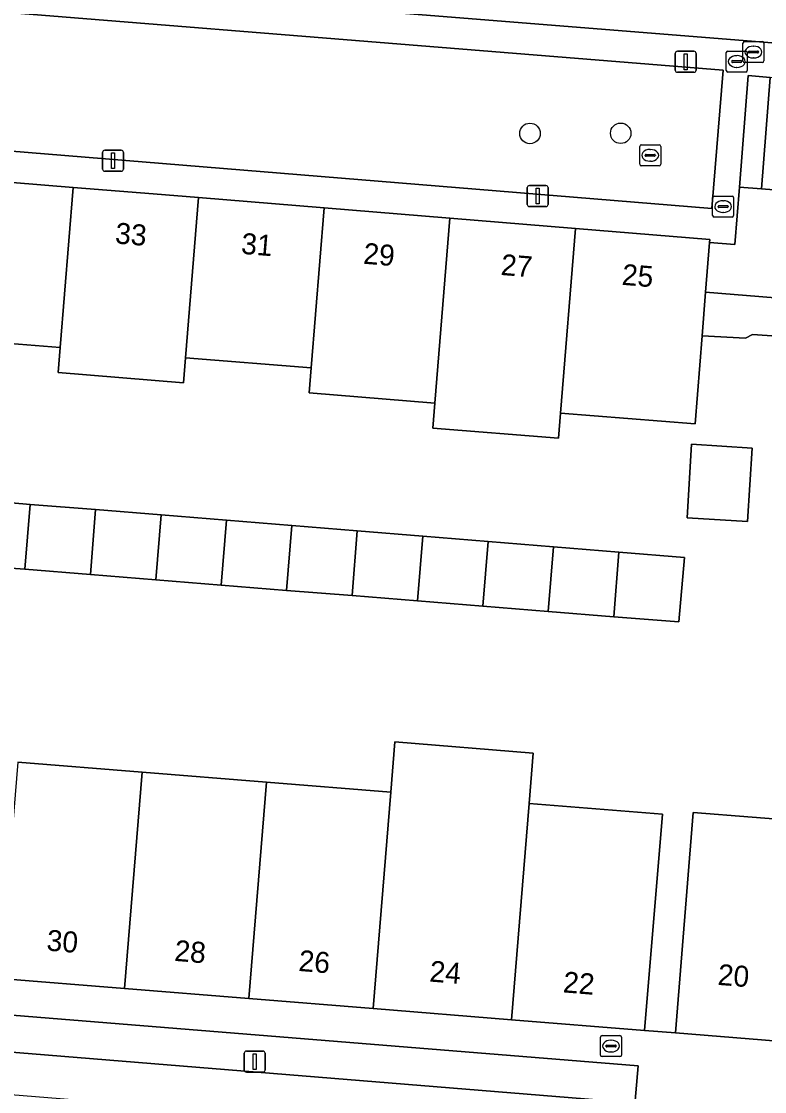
# Model space of a CAD drawing. Extents: x 159960 to 160866, y 382700 to 383354.
# Drawn here: x 160478.3 to 160513.7, y 383204.9 to 383255.9 of the extents above; entities that cross this region are included whole.
import ezdxf

# ---------------------------------------------------------------- set-up
doc = ezdxf.new("R2010")
doc.units = 0
for name, color, linetype in [('IMGEO_Boom', 7, 'Continuous'), ('IMGEO_Erf', 7, 'Continuous'), ('IMGEO_Groenvoorziening', 7, 'Continuous'), ('IMGEO_Kolk', 7, 'Continuous'), ('IMGEO_Lichtmast', 7, 'Continuous'), ('IMGEO_Pand', 7, 'Continuous'), ('IMGEO_Pand_nummerreeks', 7, 'Continuous'), ('IMGEO_Parkeervlak_open', 7, 'Continuous'), ('IMGEO_Rijbaan_lokaal_open', 7, 'Continuous'), ('IMGEO_Rioolput', 7, 'Continuous'), ('IMGEO_Voetpad_open', 7, 'Continuous')]:
    doc.layers.add(name, color=color, linetype=linetype)

msp = doc.modelspace()

# ---------------------------------------------------------------- linework, layer by layer
at = {"layer": 'IMGEO_Boom'}
for centre in [(160502.573, 383250.543), (160506.896, 383250.551)]:
    msp.add_circle(centre, 0.489, dxfattribs=at)
at = {"layer": 'IMGEO_Erf'}
for points in [[(160516.178, 383240.75), (160513.174, 383240.964), (160512.845, 383240.794), (160510.775, 383240.897), (160510.438, 383236.698), (160504.032, 383237.213), (160503.936, 383236.018), (160497.95, 383236.499), (160498.046, 383237.69), (160492.054, 383238.176), (160492.151, 383239.375), (160486.167, 383239.856), (160486.072, 383238.666), (160480.096, 383239.146), (160480.192, 383240.336), (160474.213, 383240.817)], [(160476.963, 383233.011), (160478.763, 383232.867), (160481.88, 383232.614), (160484.996, 383232.362), (160488.113, 383232.109), (160491.229, 383231.856), (160494.345, 383231.604), (160497.462, 383231.351), (160500.578, 383231.099), (160503.694, 383230.846), (160506.811, 383230.594), (160509.927, 383230.341), (160509.667, 383227.264), (160506.561, 383227.514), (160503.445, 383227.765), (160500.328, 383228.015), (160497.212, 383228.266), (160494.095, 383228.517), (160490.979, 383228.768), (160487.862, 383229.019), (160484.746, 383229.269), (160481.629, 383229.52), (160478.515, 383229.771), (160476.714, 383229.911)], [(160478.174, 383220.586), (160484.095, 383220.106), (160490.017, 383219.627), (160495.937, 383219.147), (160496.131, 383221.542), (160502.723, 383221.016), (160502.529, 383218.613), (160508.894, 383218.097), (160508.025, 383207.791), (160509.502, 383207.686), (160510.342, 383218.181), (160515.974, 383217.743)]]:
    msp.add_lwpolyline(points, dxfattribs=at)
msp.add_lwpolyline([(160512.934, 383232.043), (160510.065, 383232.229), (160510.261, 383235.728), (160513.161, 383235.541)], close=True, dxfattribs=at)
at = {"layer": 'IMGEO_Groenvoorziening'}
for points in [[(160511.782, 383253.559), (160463.344, 383257.475), (160462.759, 383250.932), (160511.244, 383246.974)], [(160514.016, 383253.215), (160512.972, 383253.301), (160512.553, 383247.99), (160513.602, 383247.904)]]:
    msp.add_lwpolyline(points, close=True, dxfattribs=at)
at = {"layer": 'IMGEO_Kolk'}
for p, q in [((160507.802, 383249.074), (160507.802, 383249.926)), ((160507.877, 383250), (160508.729, 383250)), ((160508.29, 383249.78), (160508.315, 383249.78)), ((160508.803, 383249.926), (160508.803, 383249.074)), ((160508.061, 383249.494), (160508.061, 383249.506)), ((160508.499, 383249.457), (160508.101, 383249.457)), ((160508.104, 383249.543), (160508.502, 383249.543)), ((160508.313, 383249.22), (160508.288, 383249.22)), ((160508.545, 383249.506), (160508.545, 383249.494)), ((160508.729, 383249), (160507.877, 383249))]:
    msp.add_line(p, q, dxfattribs=at)
for points in [[(160507.802, 383249.074), (160507.802, 383249.926)], [(160507.877, 383250), (160508.729, 383250)], [(160508.803, 383249.926), (160508.803, 383249.074)], [(160508.729, 383249), (160507.877, 383249)]]:
    msp.add_lwpolyline(points, dxfattribs=at)
for centre, radius, start, end in [((160507.879, 383249.924), 0.0765, 91.552, 178.448), ((160507.879, 383249.924), 0.0765, 91.552, 178.448), ((160508.727, 383249.924), 0.0765, 1.552, 88.448), ((160508.727, 383249.924), 0.0765, 1.552, 88.448), ((160508.101, 383249.503), 0.0403, 85.8775, 175.7526), ((160508.098, 383249.493), 0.0366, 178.938, 274.7102), ((160508.502, 383249.5), 0.043, 264.8664, 352.4533), ((160508.506, 383249.505), 0.0386, 1.7309, 96.639), ((160507.879, 383249.076), 0.0765, 181.552, 268.448), ((160507.879, 383249.076), 0.0765, 181.552, 268.448), ((160508.727, 383249.076), 0.0765, 271.552, 358.448), ((160508.727, 383249.076), 0.0765, 271.552, 358.448)]:
    msp.add_arc(centre, radius, start, end, dxfattribs=at)
for centre, major_axis, ratio, start_param, end_param in [((160508.289, 383249.5), (-0.387, 0.002), 0.722429, 4.712389, 7.853982), ((160508.314, 383249.5), (-0.39, 0.002), 0.717154, 1.570796, 4.712389)]:
    msp.add_ellipse(centre, major_axis=major_axis, ratio=ratio, start_param=start_param, end_param=end_param, dxfattribs=at)
at = {"layer": 'IMGEO_Lichtmast'}
for p, q in [((160509.495, 383253.557), (160509.495, 383254.357)), ((160509.495, 383254.357), (160509.495, 383253.557)), ((160509.595, 383254.457), (160510.385, 383254.457)), ((160510.385, 383254.457), (160509.595, 383254.457)), ((160510.485, 383254.357), (160510.485, 383253.557)), ((160510.485, 383253.557), (160510.485, 383254.357)), ((160510.385, 383253.457), (160509.595, 383253.457)), ((160509.595, 383253.457), (160510.385, 383253.457)), ((160482.314, 383249.74), (160483.104, 383249.74)), ((160483.104, 383249.74), (160482.314, 383249.74)), ((160482.214, 383248.84), (160482.214, 383249.64)), ((160482.214, 383249.64), (160482.214, 383248.84)), ((160483.204, 383249.64), (160483.204, 383248.84)), ((160483.204, 383248.84), (160483.204, 383249.64)), ((160483.104, 383248.74), (160482.314, 383248.74)), ((160482.314, 383248.74), (160483.104, 383248.74)), ((160502.443, 383247.16), (160502.443, 383247.96)), ((160502.443, 383247.96), (160502.443, 383247.16)), ((160502.543, 383248.06), (160503.333, 383248.06)), ((160503.333, 383248.06), (160502.543, 383248.06)), ((160503.433, 383247.96), (160503.433, 383247.16)), ((160503.433, 383247.16), (160503.433, 383247.96)), ((160503.333, 383247.06), (160502.543, 383247.06)), ((160502.543, 383247.06), (160503.333, 383247.06)), ((160488.964, 383205.91), (160488.964, 383206.71)), ((160488.964, 383206.71), (160488.964, 383205.91)), ((160489.064, 383206.81), (160489.854, 383206.81)), ((160489.854, 383206.81), (160489.064, 383206.81)), ((160489.954, 383206.71), (160489.954, 383205.91)), ((160489.954, 383205.91), (160489.954, 383206.71)), ((160489.854, 383205.81), (160489.064, 383205.81)), ((160489.064, 383205.81), (160489.854, 383205.81))]:
    msp.add_line(p, q, dxfattribs=at)
for points in [[(160509.915, 383254.332), (160510.065, 383254.332), (160510.065, 383253.582), (160509.915, 383253.582), (160509.915, 383254.332)], [(160482.634, 383249.615), (160482.784, 383249.615), (160482.784, 383248.865), (160482.634, 383248.865), (160482.634, 383249.615)], [(160502.863, 383247.935), (160503.013, 383247.935), (160503.013, 383247.185), (160502.863, 383247.185), (160502.863, 383247.935)], [(160489.384, 383206.685), (160489.534, 383206.685), (160489.534, 383205.935), (160489.384, 383205.935), (160489.384, 383206.685)]]:
    msp.add_lwpolyline(points, dxfattribs=at)
for centre, start, end in [((160509.595, 383254.357), 90, 180), ((160509.595, 383254.357), 90, 180), ((160510.385, 383254.357), 0, 90), ((160510.385, 383254.357), 360, 90), ((160509.595, 383253.557), 180, 270), ((160509.595, 383253.557), 180, 270), ((160510.385, 383253.557), 270, 0), ((160510.385, 383253.557), 270, 0), ((160482.314, 383249.64), 90, 180), ((160482.314, 383249.64), 90, 180), ((160483.104, 383249.64), 0, 90), ((160483.104, 383249.64), 360, 90), ((160482.314, 383248.84), 180, 270), ((160482.314, 383248.84), 180, 270), ((160483.104, 383248.84), 270, 0), ((160483.104, 383248.84), 270, 0), ((160502.543, 383247.96), 90, 180), ((160502.543, 383247.96), 90, 180), ((160503.333, 383247.96), 0, 90), ((160503.333, 383247.96), 360, 90), ((160502.543, 383247.16), 180, 270), ((160502.543, 383247.16), 180, 270), ((160503.333, 383247.16), 270, 0), ((160503.333, 383247.16), 270, 0), ((160489.064, 383206.71), 90, 180), ((160489.064, 383206.71), 90, 180), ((160489.854, 383206.71), 0, 90), ((160489.854, 383206.71), 360, 90), ((160489.064, 383205.91), 180, 270), ((160489.064, 383205.91), 180, 270), ((160489.854, 383205.91), 270, 0), ((160489.854, 383205.91), 270, 0)]:
    msp.add_arc(centre, 0.1, start, end, dxfattribs=at)
at = {"layer": 'IMGEO_Pand'}
for points in [[(160480.808, 383247.972), (160474.826, 383248.46), (160474.213, 383240.817), (160480.192, 383240.336)], [(160486.776, 383247.485), (160484.628, 383247.66), (160480.808, 383247.972), (160480.192, 383240.336), (160480.096, 383239.146), (160486.072, 383238.666), (160486.167, 383239.856)], [(160492.767, 383246.995), (160486.776, 383247.485), (160486.167, 383239.856), (160492.151, 383239.375)], [(160498.757, 383246.506), (160492.767, 383246.995), (160492.151, 383239.375), (160492.054, 383238.176), (160498.046, 383237.69)], [(160504.739, 383246.018), (160498.757, 383246.506), (160498.046, 383237.69), (160497.95, 383236.499), (160503.936, 383236.018), (160504.032, 383237.213)], [(160510.942, 383242.971), (160511.132, 383245.338), (160511.145, 383245.495), (160504.739, 383246.018), (160504.032, 383237.213), (160510.438, 383236.698), (160510.775, 383240.897)], [(160513.161, 383235.541), (160510.261, 383235.728), (160510.065, 383232.229), (160512.934, 383232.043)], [(160478.763, 383232.867), (160476.963, 383233.011), (160476.714, 383229.911), (160478.515, 383229.771)], [(160481.88, 383232.614), (160478.763, 383232.867), (160478.515, 383229.771), (160481.629, 383229.52)], [(160484.996, 383232.362), (160481.88, 383232.614), (160481.629, 383229.52), (160484.746, 383229.269)], [(160488.113, 383232.109), (160484.996, 383232.362), (160484.746, 383229.269), (160487.862, 383229.019)], [(160491.229, 383231.856), (160488.113, 383232.109), (160487.862, 383229.019), (160490.979, 383228.768)], [(160494.345, 383231.604), (160491.229, 383231.856), (160490.979, 383228.768), (160494.095, 383228.517)], [(160497.462, 383231.351), (160494.345, 383231.604), (160494.095, 383228.517), (160497.212, 383228.266)], [(160500.578, 383231.099), (160497.462, 383231.351), (160497.212, 383228.266), (160500.328, 383228.015)], [(160503.694, 383230.846), (160500.578, 383231.099), (160500.328, 383228.015), (160503.445, 383227.765)], [(160506.811, 383230.594), (160503.694, 383230.846), (160503.445, 383227.765), (160506.561, 383227.514)], [(160509.927, 383230.341), (160506.811, 383230.594), (160506.561, 383227.514), (160509.667, 383227.264)], [(160502.529, 383218.613), (160502.723, 383221.016), (160496.131, 383221.542), (160495.937, 383219.147), (160495.102, 383208.838), (160501.697, 383208.304)], [(160484.095, 383220.106), (160478.174, 383220.586), (160477.339, 383210.278), (160483.26, 383209.798)], [(160490.017, 383219.627), (160484.095, 383220.106), (160483.26, 383209.798), (160489.181, 383209.318)], [(160495.937, 383219.147), (160490.017, 383219.627), (160489.181, 383209.318), (160495.102, 383208.838)], [(160508.894, 383218.097), (160502.529, 383218.613), (160501.697, 383208.304), (160508.025, 383207.791)], [(160515.974, 383217.743), (160510.342, 383218.181), (160509.502, 383207.686), (160515.157, 383207.222)]]:
    msp.add_lwpolyline(points, close=True, dxfattribs=at)
at = {"layer": 'IMGEO_Parkeervlak_open'}
for points in [[(160524.125, 383252.38), (160514.016, 383253.215), (160513.602, 383247.904), (160523.732, 383247.074)], [(160455.55, 383208.627), (160455.354, 383206.572), (160460.211, 383206.166), (160505.82, 383202.464), (160505.945, 383204.477), (160460.328, 383208.187)]]:
    msp.add_lwpolyline(points, close=True, dxfattribs=at)
at = {"layer": 'IMGEO_Rijbaan_lokaal_open'}
msp.add_lwpolyline([(160568.236, 383243.436), (160567.148, 383243.525), (160557.389, 383244.321), (160556.306, 383244.409), (160546.521, 383245.207), (160545.451, 383245.294), (160544.487, 383245.373), (160535.643, 383246.098), (160534.575, 383246.185), (160524.79, 383246.987), (160523.732, 383247.074), (160513.602, 383247.904), (160512.553, 383247.99), (160512.337, 383245.246), (160511.132, 383245.338), (160510.942, 383242.971), (160565.614, 383238.538), (160570.07, 383238.212), (160570.385, 383238.185), (160570.304, 383237.257), (160581.98, 383236.274), (160582.344, 383240.936), (160580.551, 383241.038), (160580.663, 383242.423)], close=True, dxfattribs=at)
at = {"layer": 'IMGEO_Rioolput'}
for p, q in [((160512.716, 383253.996), (160512.716, 383254.848)), ((160512.791, 383254.922), (160513.643, 383254.922)), ((160513.717, 383254.848), (160513.717, 383253.996)), ((160511.922, 383253.544), (160511.922, 383254.396)), ((160511.997, 383254.47), (160512.849, 383254.47)), ((160512.923, 383254.396), (160512.923, 383253.544)), ((160512.975, 383254.416), (160512.975, 383254.428)), ((160513.413, 383254.379), (160513.015, 383254.379)), ((160513.018, 383254.465), (160513.416, 383254.465)), ((160513.204, 383254.702), (160513.229, 383254.702)), ((160513.459, 383254.428), (160513.459, 383254.416)), ((160512.181, 383253.964), (160512.181, 383253.976)), ((160512.619, 383253.927), (160512.221, 383253.927)), ((160512.224, 383254.013), (160512.622, 383254.013)), ((160512.41, 383254.25), (160512.435, 383254.25)), ((160512.665, 383253.976), (160512.665, 383253.964)), ((160513.643, 383253.922), (160512.791, 383253.922)), ((160513.227, 383254.142), (160513.202, 383254.142)), ((160512.849, 383253.47), (160511.997, 383253.47)), ((160512.433, 383253.69), (160512.408, 383253.69)), ((160511.274, 383246.633), (160511.274, 383247.485)), ((160511.349, 383247.559), (160512.201, 383247.559)), ((160511.762, 383247.339), (160511.787, 383247.339)), ((160512.275, 383247.485), (160512.275, 383246.633)), ((160511.533, 383247.053), (160511.533, 383247.065)), ((160511.971, 383247.016), (160511.573, 383247.016)), ((160511.576, 383247.102), (160511.974, 383247.102)), ((160511.785, 383246.779), (160511.76, 383246.779)), ((160512.017, 383247.065), (160512.017, 383247.053)), ((160512.201, 383246.559), (160511.349, 383246.559)), ((160505.933, 383206.625), (160505.933, 383207.477)), ((160506.008, 383207.551), (160506.86, 383207.551)), ((160506.934, 383207.477), (160506.934, 383206.625)), ((160506.192, 383207.045), (160506.192, 383207.057)), ((160506.63, 383207.008), (160506.232, 383207.008)), ((160506.235, 383207.094), (160506.633, 383207.094)), ((160506.421, 383207.331), (160506.446, 383207.331)), ((160506.676, 383207.057), (160506.676, 383207.045)), ((160506.86, 383206.551), (160506.008, 383206.551)), ((160506.444, 383206.771), (160506.419, 383206.771))]:
    msp.add_line(p, q, dxfattribs=at)
for points in [[(160512.716, 383253.996), (160512.716, 383254.848)], [(160512.791, 383254.922), (160513.643, 383254.922)], [(160513.717, 383254.848), (160513.717, 383253.996)], [(160511.922, 383253.544), (160511.922, 383254.396)], [(160511.997, 383254.47), (160512.849, 383254.47)], [(160512.923, 383254.396), (160512.923, 383253.544)], [(160513.643, 383253.922), (160512.791, 383253.922)], [(160512.849, 383253.47), (160511.997, 383253.47)], [(160511.274, 383246.633), (160511.274, 383247.485)], [(160511.349, 383247.559), (160512.201, 383247.559)], [(160512.275, 383247.485), (160512.275, 383246.633)], [(160512.201, 383246.559), (160511.349, 383246.559)], [(160505.933, 383206.625), (160505.933, 383207.477)], [(160506.008, 383207.551), (160506.86, 383207.551)], [(160506.934, 383207.477), (160506.934, 383206.625)], [(160506.86, 383206.551), (160506.008, 383206.551)]]:
    msp.add_lwpolyline(points, dxfattribs=at)
for centre, radius, start, end in [((160512.793, 383254.846), 0.0765, 91.552, 178.448), ((160512.793, 383254.846), 0.0765, 91.552, 178.448), ((160513.641, 383254.846), 0.0765, 1.552, 88.448), ((160513.641, 383254.846), 0.0765, 1.552, 88.448), ((160511.999, 383254.394), 0.0765, 91.552, 178.448), ((160511.999, 383254.394), 0.0765, 91.552, 178.448), ((160512.847, 383254.394), 0.0765, 1.552, 88.448), ((160512.847, 383254.394), 0.0765, 1.552, 88.448), ((160513.015, 383254.425), 0.0403, 85.8775, 175.7526), ((160513.012, 383254.415), 0.0366, 178.938, 274.7102), ((160513.416, 383254.422), 0.043, 264.8664, 352.4533), ((160513.42, 383254.427), 0.0386, 1.7309, 96.639), ((160512.221, 383253.973), 0.0403, 85.8775, 175.7526), ((160512.218, 383253.963), 0.0366, 178.938, 274.7102), ((160512.622, 383253.97), 0.043, 264.8664, 352.4533), ((160512.626, 383253.975), 0.0386, 1.7309, 96.639), ((160512.793, 383253.998), 0.0765, 181.552, 268.448), ((160512.793, 383253.998), 0.0765, 181.552, 268.448), ((160513.641, 383253.998), 0.0765, 271.552, 358.448), ((160513.641, 383253.998), 0.0765, 271.552, 358.448), ((160511.999, 383253.546), 0.0765, 181.552, 268.448), ((160511.999, 383253.546), 0.0765, 181.552, 268.448), ((160512.847, 383253.546), 0.0765, 271.552, 358.448), ((160512.847, 383253.546), 0.0765, 271.552, 358.448), ((160511.351, 383247.483), 0.0765, 91.552, 178.448), ((160511.351, 383247.483), 0.0765, 91.552, 178.448), ((160512.199, 383247.483), 0.0765, 1.552, 88.448), ((160512.199, 383247.483), 0.0765, 1.552, 88.448), ((160511.351, 383246.635), 0.0765, 181.552, 268.448), ((160511.351, 383246.635), 0.0765, 181.552, 268.448), ((160511.573, 383247.062), 0.0403, 85.8775, 175.7526), ((160511.57, 383247.052), 0.0366, 178.938, 274.7102), ((160511.974, 383247.059), 0.043, 264.8664, 352.4533), ((160511.978, 383247.064), 0.0386, 1.7309, 96.639), ((160512.199, 383246.635), 0.0765, 271.552, 358.448), ((160512.199, 383246.635), 0.0765, 271.552, 358.448), ((160506.01, 383207.475), 0.0765, 91.552, 178.448), ((160506.01, 383207.475), 0.0765, 91.552, 178.448), ((160506.858, 383207.475), 0.0765, 1.552, 88.448), ((160506.858, 383207.475), 0.0765, 1.552, 88.448), ((160506.232, 383207.054), 0.0403, 85.8775, 175.7526), ((160506.229, 383207.044), 0.0366, 178.938, 274.7102), ((160506.633, 383207.051), 0.043, 264.8664, 352.4533), ((160506.637, 383207.056), 0.0386, 1.7309, 96.639), ((160506.01, 383206.627), 0.0765, 181.552, 268.448), ((160506.01, 383206.627), 0.0765, 181.552, 268.448), ((160506.858, 383206.627), 0.0765, 271.552, 358.448), ((160506.858, 383206.627), 0.0765, 271.552, 358.448)]:
    msp.add_arc(centre, radius, start, end, dxfattribs=at)
for centre, major_axis, ratio, start_param, end_param in [((160513.203, 383254.422), (-0.387, 0.002), 0.722429, 4.712389, 7.853982), ((160513.228, 383254.422), (-0.39, 0.002), 0.717154, 1.570796, 4.712389), ((160512.409, 383253.97), (-0.387, 0.002), 0.722429, 4.712389, 7.853982), ((160512.434, 383253.97), (-0.39, 0.002), 0.717154, 1.570796, 4.712389), ((160511.761, 383247.059), (-0.387, 0.002), 0.722429, 4.712389, 7.853982), ((160511.786, 383247.059), (-0.39, 0.002), 0.717154, 1.570796, 4.712389), ((160506.42, 383207.051), (-0.387, 0.002), 0.722429, 4.712389, 7.853982), ((160506.445, 383207.051), (-0.39, 0.002), 0.717154, 1.570796, 4.712389)]:
    msp.add_ellipse(centre, major_axis=major_axis, ratio=ratio, start_param=start_param, end_param=end_param, dxfattribs=at)
at = {"layer": 'IMGEO_Voetpad_open'}
for points in [[(160543.34, 383252.481), (160513.315, 383254.922), (160463.483, 383258.927), (160463.599, 383260.364), (160464.098, 383266.456), (160464.687, 383273.638), (160462.297, 383273.845), (160457.086, 383210.211), (160507.719, 383206.111), (160507.543, 383203.899), (160532.407, 383201.802)], [(160515.537, 383256.157), (160510.154, 383256.591), (160504.772, 383257.026), (160499.41, 383257.458), (160494.108, 383257.886), (160488.793, 383258.315), (160483.152, 383258.771), (160477.62, 383259.217), (160476.894, 383259.277), (160475.559, 383259.386), (160463.599, 383260.364), (160463.483, 383258.927), (160513.315, 383254.922), (160543.34, 383252.481)], [(160474.826, 383248.46), (160480.808, 383247.972), (160484.628, 383247.66), (160486.776, 383247.485), (160492.767, 383246.995), (160498.757, 383246.506), (160504.739, 383246.018), (160511.145, 383245.495), (160511.132, 383245.338), (160512.337, 383245.246), (160512.553, 383247.99), (160512.972, 383253.301), (160514.016, 383253.215)], [(160565.614, 383238.538), (160510.942, 383242.971), (160510.775, 383240.897), (160512.845, 383240.794), (160513.174, 383240.964), (160516.178, 383240.75)], [(160507.719, 383206.111), (160457.086, 383210.211), (160452.046, 383210.622), (160451.909, 383208.902), (160455.55, 383208.627), (160460.328, 383208.187), (160505.945, 383204.477), (160505.82, 383202.464), (160507.106, 383202.321), (160507.958, 383202.118), (160510.042, 383201.635), (160510.617, 383201.588), (160533.906, 383199.692), (160542.376, 383199.003), (160567.682, 383196.943), (160567.859, 383198.877), (160578.633, 383197.908), (160578.459, 383196.01), (160580.526, 383195.801)], [(160515.157, 383207.222), (160509.502, 383207.686), (160508.025, 383207.791), (160501.697, 383208.304), (160495.102, 383208.838), (160489.181, 383209.318), (160483.26, 383209.798), (160477.339, 383210.278)], [(160585.127, 383197.45), (160581.011, 383197.801), (160578.819, 383198.623), (160566.841, 383199.647), (160566.784, 383199.039), (160554.232, 383199.98), (160543.672, 383200.881), (160532.407, 383201.802), (160507.543, 383203.899), (160507.719, 383206.111)]]:
    msp.add_lwpolyline(points, dxfattribs=at)
msp.add_lwpolyline([(160462.759, 383250.932), (160463.344, 383257.475), (160511.782, 383253.559), (160511.244, 383246.974)], close=True, dxfattribs=at)

# ---------------------------------------------------------------- texts
at = {"layer": 'IMGEO_Pand_nummerreeks'}
for s, rotation, p in [('33', 355.3304, (160482.785, 383245.303)), ('31', 355.3247, (160488.788, 383244.812)), ('29', 355.3304, (160494.605, 383244.337)), ('27', 355.3361, (160501.158, 383243.801)), ('25', 355.3304, (160506.925, 383243.332)), ('30', 355.3648, (160479.519, 383211.606)), ('28', 355.3648, (160485.608, 383211.113)), ('26', 355.3648, (160491.522, 383210.633)), ('24', 355.3705, (160497.761, 383210.128)), ('20', 355.5565, (160511.493, 383209.968)), ('22', 355.3648, (160504.123, 383209.612))]:
    msp.add_text(s, height=1, rotation=rotation, dxfattribs=at).set_placement(p)

doc.saveas('drawing.dxf')
